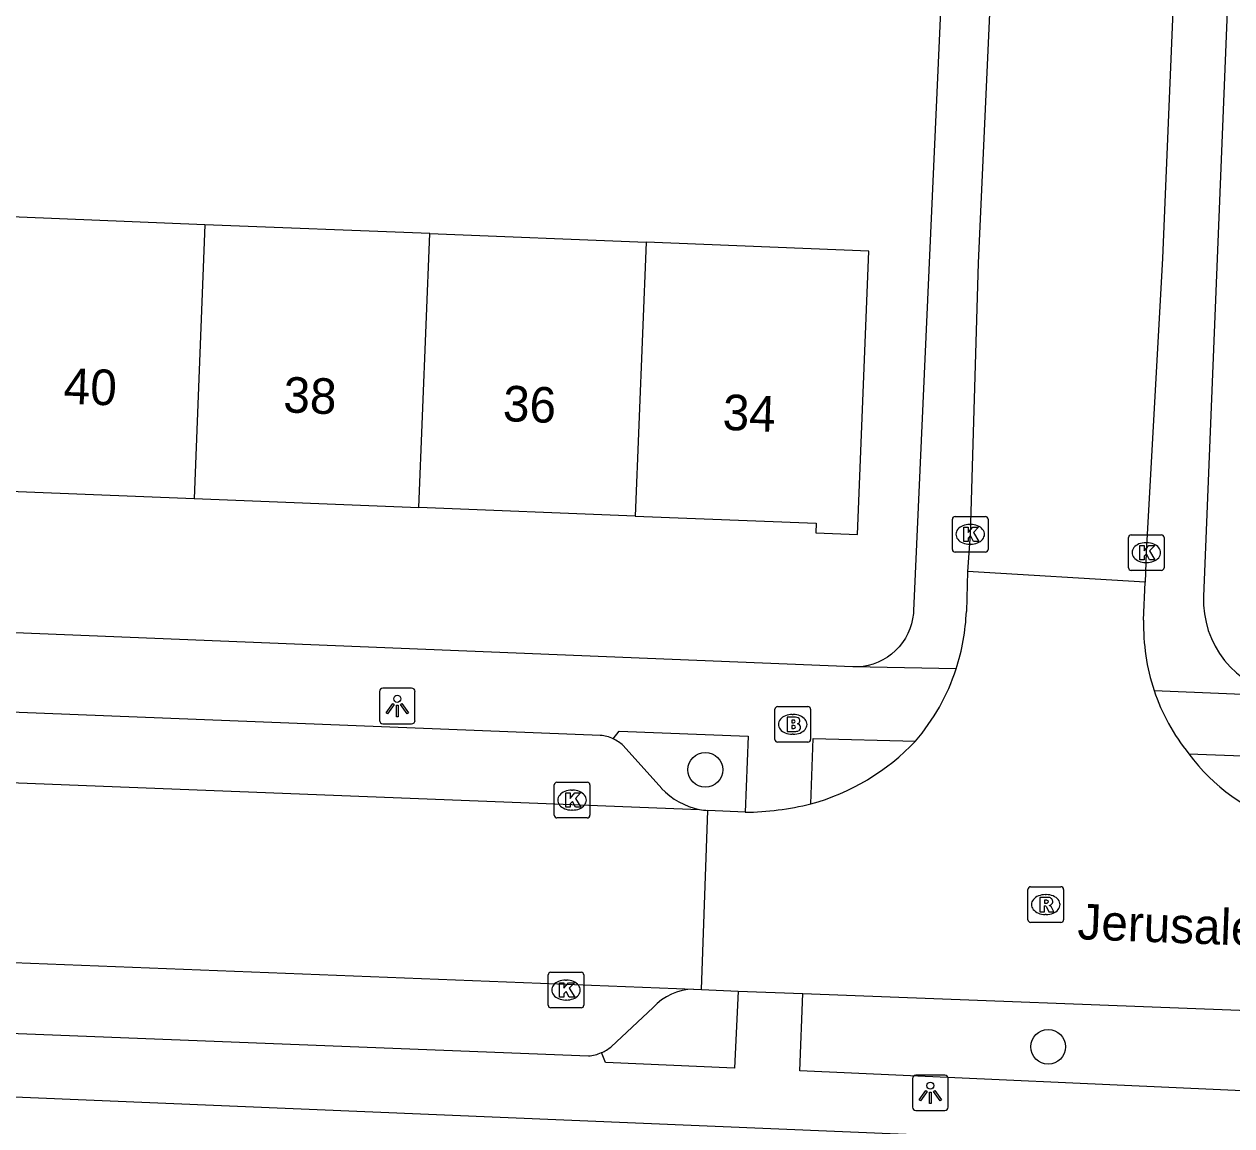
# Model space of a CAD drawing. Extents: x 161355 to 162026, y 386504 to 387459.
# Drawn here: x 161596 to 161629.92, y 387282.97 to 387313.91 of the extents above; entities that cross this region are included whole.
import ezdxf

# ---------------------------------------------------------------- set-up
doc = ezdxf.new("R2010")
doc.units = 0
for name, color, linetype in [('IMGEO_Boom', 7, 'Continuous'), ('IMGEO_Brandkraan', 7, 'Continuous'), ('IMGEO_Kolk', 7, 'Continuous'), ('IMGEO_Lichtpunt', 7, 'Continuous'), ('IMGEO_Openbare_ruimte_label', 7, 'Continuous'), ('IMGEO_Pand', 7, 'Continuous'), ('IMGEO_Pand_nummerreeks', 7, 'Continuous'), ('IMGEO_Parkeervlak_open', 7, 'Continuous'), ('IMGEO_Rijbaan_lokaal_open', 7, 'Continuous'), ('IMGEO_Rioolput', 7, 'Continuous'), ('IMGEO_Voetpad_open', 7, 'Continuous')]:
    doc.layers.add(name, color=color, linetype=linetype)

msp = doc.modelspace()

# ---------------------------------------------------------------- linework, layer by layer
at = {"layer": 'IMGEO_Boom'}
for centre in [(161615.128, 387292.968), (161624.757, 387285.187)]:
    msp.add_circle(centre, 0.489, dxfattribs=at)
at = {"layer": 'IMGEO_Brandkraan'}
for p, q in [((161617.082, 387293.819), (161617.082, 387294.671)), ((161617.157, 387294.745), (161618.009, 387294.745)), ((161618.083, 387294.671), (161618.083, 387293.819)), ((161617.57, 387294.525), (161617.595, 387294.525)), ((161617.593, 387293.965), (161617.568, 387293.965)), ((161618.009, 387293.745), (161617.157, 387293.745))]:
    msp.add_line(p, q, dxfattribs=at)
for points in [[(161617.082, 387293.819), (161617.082, 387294.671)], [(161617.157, 387294.745), (161618.009, 387294.745)], [(161618.083, 387294.671), (161618.083, 387293.819)], [(161617.43, 387294.445), (161617.43, 387294.045), (161617.643, 387294.045)], [(161617.661, 387294.445), (161617.43, 387294.445)], [(161617.609, 387294.364), (161617.555, 387294.364), (161617.555, 387294.288)], [(161617.555, 387294.288), (161617.608, 387294.288)], [(161617.617, 387294.212), (161617.555, 387294.212), (161617.555, 387294.131)], [(161617.555, 387294.131), (161617.617, 387294.131)], [(161618.009, 387293.745), (161617.157, 387293.745)]]:
    msp.add_lwpolyline(points, dxfattribs=at)
for centre, radius, start, end in [((161617.159, 387294.669), 0.0765, 91.552, 178.448), ((161617.159, 387294.669), 0.0765, 91.552, 178.448), ((161618.007, 387294.669), 0.0765, 1.552, 88.448), ((161618.007, 387294.669), 0.0765, 1.552, 88.448), ((161617.61, 387294.326), 0.0379, 267.8285, 90.9355), ((161617.665, 387294.3), 0.145, 59.4692, 91.5367), ((161617.69, 387294.347), 0.0922, 285.5137, 58.1501), ((161617.695, 387294.155), 0.105, 301.3115, 78.989), ((161617.618, 387294.171), 0.0404, 269.8759, 90.5077), ((161617.649, 387294.296), 0.251, 268.6676, 293.5347), ((161617.159, 387293.821), 0.0765, 181.552, 268.448), ((161617.159, 387293.821), 0.0765, 181.552, 268.448), ((161618.007, 387293.821), 0.0765, 271.552, 358.448), ((161618.007, 387293.821), 0.0765, 271.552, 358.448)]:
    msp.add_arc(centre, radius, start, end, dxfattribs=at)
for centre, major_axis, ratio, start_param, end_param in [((161617.569, 387294.245), (-0.387, 0.002), 0.722429, 4.712389, 7.853982), ((161617.594, 387294.245), (-0.39, 0.002), 0.717154, 1.570796, 4.712389)]:
    msp.add_ellipse(centre, major_axis=major_axis, ratio=ratio, start_param=start_param, end_param=end_param, dxfattribs=at)
at = {"layer": 'IMGEO_Kolk'}
for p, q in [((161622.066, 387299.157), (161622.066, 387300.009)), ((161622.141, 387300.083), (161622.993, 387300.083)), ((161623.067, 387300.009), (161623.067, 387299.157)), ((161622.554, 387299.863), (161622.579, 387299.863)), ((161627.012, 387298.643), (161627.012, 387299.495)), ((161627.087, 387299.569), (161627.939, 387299.569)), ((161627.5, 387299.349), (161627.525, 387299.349)), ((161628.013, 387299.495), (161628.013, 387298.643)), ((161622.993, 387299.083), (161622.141, 387299.083)), ((161622.577, 387299.303), (161622.552, 387299.303)), ((161627.523, 387298.789), (161627.498, 387298.789)), ((161627.939, 387298.569), (161627.087, 387298.569)), ((161610.885, 387291.691), (161610.885, 387292.543)), ((161610.96, 387292.617), (161611.812, 387292.617)), ((161611.886, 387292.543), (161611.886, 387291.691)), ((161611.373, 387292.397), (161611.398, 387292.397)), ((161611.812, 387291.617), (161610.96, 387291.617)), ((161611.396, 387291.837), (161611.371, 387291.837)), ((161610.713, 387286.355), (161610.713, 387287.207)), ((161610.788, 387287.281), (161611.64, 387287.281)), ((161611.714, 387287.207), (161611.714, 387286.355)), ((161611.201, 387287.061), (161611.226, 387287.061)), ((161611.224, 387286.501), (161611.199, 387286.501)), ((161611.64, 387286.281), (161610.788, 387286.281))]:
    msp.add_line(p, q, dxfattribs=at)
for points in [[(161622.066, 387299.157), (161622.066, 387300.009)], [(161622.141, 387300.083), (161622.993, 387300.083)], [(161623.067, 387300.009), (161623.067, 387299.157)], [(161622.387, 387299.783), (161622.51, 387299.783), (161622.51, 387299.632), (161622.64, 387299.783), (161622.804, 387299.783), (161622.658, 387299.632), (161622.811, 387299.383), (161622.659, 387299.383), (161622.574, 387299.547), (161622.51, 387299.48), (161622.51, 387299.383), (161622.387, 387299.383), (161622.387, 387299.783)], [(161627.012, 387298.643), (161627.012, 387299.495)], [(161627.087, 387299.569), (161627.939, 387299.569)], [(161628.013, 387299.495), (161628.013, 387298.643)], [(161622.993, 387299.083), (161622.141, 387299.083)], [(161627.333, 387299.269), (161627.456, 387299.269), (161627.456, 387299.118), (161627.586, 387299.269), (161627.75, 387299.269), (161627.604, 387299.118), (161627.757, 387298.869), (161627.605, 387298.869), (161627.52, 387299.033), (161627.456, 387298.966), (161627.456, 387298.869), (161627.333, 387298.869), (161627.333, 387299.269)], [(161627.939, 387298.569), (161627.087, 387298.569)], [(161610.885, 387291.691), (161610.885, 387292.543)], [(161610.96, 387292.617), (161611.812, 387292.617)], [(161611.886, 387292.543), (161611.886, 387291.691)], [(161611.206, 387292.317), (161611.329, 387292.317), (161611.329, 387292.166), (161611.459, 387292.317), (161611.623, 387292.317), (161611.477, 387292.166), (161611.63, 387291.917), (161611.478, 387291.917), (161611.393, 387292.081), (161611.329, 387292.014), (161611.329, 387291.917), (161611.206, 387291.917), (161611.206, 387292.317)], [(161611.812, 387291.617), (161610.96, 387291.617)], [(161610.713, 387286.355), (161610.713, 387287.207)], [(161610.788, 387287.281), (161611.64, 387287.281)], [(161611.714, 387287.207), (161611.714, 387286.355)], [(161611.034, 387286.981), (161611.157, 387286.981), (161611.157, 387286.83), (161611.287, 387286.981), (161611.451, 387286.981), (161611.305, 387286.83), (161611.458, 387286.581), (161611.306, 387286.581), (161611.221, 387286.745), (161611.157, 387286.678), (161611.157, 387286.581), (161611.034, 387286.581), (161611.034, 387286.981)], [(161611.64, 387286.281), (161610.788, 387286.281)]]:
    msp.add_lwpolyline(points, dxfattribs=at)
for centre, start, end in [((161622.143, 387300.007), 91.552, 178.448), ((161622.143, 387300.007), 91.552, 178.448), ((161622.991, 387300.007), 1.552, 88.448), ((161622.991, 387300.007), 1.552, 88.448), ((161627.089, 387299.493), 91.552, 178.448), ((161627.089, 387299.493), 91.552, 178.448), ((161627.937, 387299.493), 1.552, 88.448), ((161627.937, 387299.493), 1.552, 88.448), ((161622.143, 387299.159), 181.552, 268.448), ((161622.143, 387299.159), 181.552, 268.448), ((161622.991, 387299.159), 271.552, 358.448), ((161622.991, 387299.159), 271.552, 358.448), ((161627.089, 387298.645), 181.552, 268.448), ((161627.089, 387298.645), 181.552, 268.448), ((161627.937, 387298.645), 271.552, 358.448), ((161627.937, 387298.645), 271.552, 358.448), ((161610.962, 387292.541), 91.552, 178.448), ((161610.962, 387292.541), 91.552, 178.448), ((161611.81, 387292.541), 1.552, 88.448), ((161611.81, 387292.541), 1.552, 88.448), ((161610.962, 387291.693), 181.552, 268.448), ((161610.962, 387291.693), 181.552, 268.448), ((161611.81, 387291.693), 271.552, 358.448), ((161611.81, 387291.693), 271.552, 358.448), ((161610.79, 387287.205), 91.552, 178.448), ((161610.79, 387287.205), 91.552, 178.448), ((161611.638, 387287.205), 1.552, 88.448), ((161611.638, 387287.205), 1.552, 88.448), ((161610.79, 387286.357), 181.552, 268.448), ((161610.79, 387286.357), 181.552, 268.448), ((161611.638, 387286.357), 271.552, 358.448), ((161611.638, 387286.357), 271.552, 358.448)]:
    msp.add_arc(centre, 0.0765, start, end, dxfattribs=at)
for centre, major_axis, ratio, start_param, end_param in [((161622.553, 387299.583), (-0.387, 0.002), 0.722429, 4.712389, 7.853982), ((161622.578, 387299.583), (-0.39, 0.002), 0.717154, 1.570796, 4.712389), ((161627.499, 387299.069), (-0.387, 0.002), 0.722429, 4.712389, 7.853982), ((161627.524, 387299.069), (-0.39, 0.002), 0.717154, 1.570796, 4.712389), ((161611.372, 387292.117), (-0.387, 0.002), 0.722429, 4.712389, 7.853982), ((161611.397, 387292.117), (-0.39, 0.002), 0.717154, 1.570796, 4.712389), ((161611.2, 387286.781), (-0.387, 0.002), 0.722429, 4.712389, 7.853982), ((161611.225, 387286.781), (-0.39, 0.002), 0.717154, 1.570796, 4.712389)]:
    msp.add_ellipse(centre, major_axis=major_axis, ratio=ratio, start_param=start_param, end_param=end_param, dxfattribs=at)
at = {"layer": 'IMGEO_Lichtpunt'}
for p, q in [((161606.879, 387295.26), (161606.071, 387295.26)), ((161606.879, 387295.26), (161606.071, 387295.26)), ((161605.977, 387295.165), (161605.977, 387294.358)), ((161605.977, 387295.165), (161605.977, 387294.358)), ((161606.973, 387294.358), (161606.973, 387295.165)), ((161606.973, 387294.358), (161606.973, 387295.165)), ((161606.071, 387294.264), (161606.879, 387294.264)), ((161606.071, 387294.264), (161606.879, 387294.264)), ((161621.852, 387284.393), (161621.044, 387284.393)), ((161621.852, 387284.393), (161621.044, 387284.393)), ((161620.95, 387284.298), (161620.95, 387283.491)), ((161620.95, 387284.298), (161620.95, 387283.491)), ((161621.946, 387283.491), (161621.946, 387284.298)), ((161621.946, 387283.491), (161621.946, 387284.298)), ((161621.044, 387283.397), (161621.852, 387283.397)), ((161621.044, 387283.397), (161621.852, 387283.397))]:
    msp.add_line(p, q, dxfattribs=at)
for points in [[(161606.351, 387294.829), (161606.39, 387294.801), (161606.202, 387294.539), (161606.164, 387294.566), (161606.351, 387294.829)], [(161606.453, 387294.781), (161606.5, 387294.781), (161606.5, 387294.459), (161606.453, 387294.459), (161606.453, 387294.781)], [(161606.563, 387294.801), (161606.601, 387294.828), (161606.788, 387294.566), (161606.749, 387294.538), (161606.563, 387294.801)], [(161621.324, 387283.962), (161621.363, 387283.934), (161621.175, 387283.672), (161621.137, 387283.699), (161621.324, 387283.962)], [(161621.426, 387283.914), (161621.473, 387283.914), (161621.473, 387283.592), (161621.426, 387283.592), (161621.426, 387283.914)], [(161621.536, 387283.934), (161621.574, 387283.961), (161621.761, 387283.699), (161621.722, 387283.671), (161621.536, 387283.934)]]:
    msp.add_lwpolyline(points, dxfattribs=at)
for centre in [(161606.476, 387294.963), (161621.449, 387284.096)]:
    msp.add_circle(centre, 0.0994, dxfattribs=at)
for centre, start, end in [((161606.071, 387295.165), 90, 180), ((161606.071, 387295.165), 90, 180), ((161606.879, 387295.165), 0, 90), ((161606.879, 387295.165), 0, 90), ((161606.071, 387294.358), 180, 270), ((161606.071, 387294.358), 180, 270), ((161606.879, 387294.358), 270, 0), ((161606.879, 387294.358), 270, 360), ((161621.044, 387284.298), 90, 180), ((161621.044, 387284.298), 90, 180), ((161621.852, 387284.298), 0, 90), ((161621.852, 387284.298), 0, 90), ((161621.044, 387283.491), 180, 270), ((161621.044, 387283.491), 180, 270), ((161621.852, 387283.491), 270, 0), ((161621.852, 387283.491), 270, 360)]:
    msp.add_arc(centre, 0.0946, start, end, dxfattribs=at)
at = {"layer": 'IMGEO_Pand'}
for points in [[(161601.075, 387308.281), (161594.941, 387308.526)], [(161601.075, 387308.281), (161600.769, 387300.589)], [(161607.389, 387308.03), (161601.075, 387308.281)], [(161607.083, 387300.338), (161607.389, 387308.03)], [(161607.389, 387308.03), (161613.465, 387307.787)], [(161613.159, 387300.096), (161618.24, 387299.893), (161618.229, 387299.625), (161619.401, 387299.578), (161619.718, 387307.538), (161613.465, 387307.787)], [(161613.465, 387307.787), (161613.159, 387300.096)], [(161594.635, 387300.834), (161600.769, 387300.589)], [(161600.769, 387300.589), (161607.083, 387300.338)], [(161613.159, 387300.096), (161607.083, 387300.338)]]:
    msp.add_lwpolyline(points, dxfattribs=at)
at = {"layer": 'IMGEO_Parkeervlak_open'}
for points in [[(161613.902, 387292.447), (161612.818, 387293.647)], [(161612.487, 387285.189), (161613.66, 387286.289)]]:
    msp.add_lwpolyline(points, dxfattribs=at)
for centre, radius, start, end in [((161612.08, 387292.882), 1.063, 46.0001, 64.1558), ((161615.342, 387293.79), 1.97, 223.003, 258.8327), ((161614.844, 387285.197), 1.611, 91.7826, 137.3183), ((161611.733, 387286.13), 1.205, 293.3476, 308.702)]:
    msp.add_arc(centre, radius, start, end, dxfattribs=at)
at = {"layer": 'IMGEO_Rijbaan_lokaal_open'}
for points in [[(161633.556, 387346.338), (161631.402, 387346.446), (161631.242, 387346.447), (161631.083, 387346.433), (161630.926, 387346.406), (161630.772, 387346.364), (161630.623, 387346.309), (161630.478, 387346.241), (161630.341, 387346.16), (161630.211, 387346.067), (161630.09, 387345.963), (161629.979, 387345.849), (161629.878, 387345.725), (161629.789, 387345.593), (161629.712, 387345.453), (161629.648, 387345.307), (161629.598, 387345.156), (161629.561, 387345), (161629.537, 387344.843), (161629.53, 387344.736), (161627.971, 387307.342), (161627.513, 387299.069), (161627.477, 387298.242)], [(161623.359, 387319.788), (161622.795, 387307.197), (161622.567, 387299.583), (161622.494, 387298.537)], [(161622.494, 387298.537), (161622.459, 387297.418)], [(161627.477, 387298.242), (161622.494, 387298.537)], [(161627.438, 387297.174), (161627.477, 387298.242)], [(161573.595, 387293.475), (161614.961, 387291.858)], [(161615.019, 387286.798), (161615.199, 387291.826)], [(161616.245, 387291.776), (161615.199, 387291.826)], [(161573.251, 387288.44), (161614.794, 387286.807)], [(161614.794, 387286.807), (161615.019, 387286.798)], [(161615.019, 387286.798), (161616.05, 387286.748)], [(161616.05, 387286.748), (161617.866, 387286.683)], [(161617.866, 387286.683), (161631.115, 387286.177)]]:
    msp.add_lwpolyline(points, dxfattribs=at)
for centre, radius, start, end in [((161616.564, 387297.633), 5.899, 341.9316, 357.9149), ((161633.204, 387297.024), 5.768, 178.5084, 198.4339), ((161616.546, 387297.633), 5.916, 319.2946, 341.9792), ((161633.187, 387297.029), 5.753, 198.5388, 218.8802), ((161616.395, 387298.164), 6.384, 285.3854, 316.565), ((161633.135, 387296.696), 5.509, 216.5183, 251.9695), ((161615.314, 387293.583), 1.761, 258.4332, 266.2514), ((161616.126, 387300.133), 8.358, 270.8173, 283.5857)]:
    msp.add_arc(centre, radius, start, end, dxfattribs=at)
at = {"layer": 'IMGEO_Rioolput'}
for p, q in [((161624.189, 387288.757), (161624.189, 387289.609)), ((161624.264, 387289.683), (161625.116, 387289.683)), ((161625.19, 387289.609), (161625.19, 387288.757)), ((161624.677, 387289.463), (161624.702, 387289.463)), ((161624.7, 387288.903), (161624.675, 387288.903)), ((161625.116, 387288.683), (161624.264, 387288.683))]:
    msp.add_line(p, q, dxfattribs=at)
for points in [[(161624.189, 387288.757), (161624.189, 387289.609)], [(161624.264, 387289.683), (161625.116, 387289.683)], [(161625.19, 387289.609), (161625.19, 387288.757)], [(161624.778, 387289.381), (161624.526, 387289.383), (161624.526, 387288.983)], [(161624.526, 387288.983), (161624.65, 387288.983), (161624.65, 387289.145), (161624.661, 387289.145)], [(161624.704, 387289.302), (161624.65, 387289.302), (161624.65, 387289.221)], [(161624.65, 387289.221), (161624.702, 387289.221)], [(161624.708, 387289.116), (161624.779, 387288.983), (161624.919, 387288.983), (161624.854, 387289.109)], [(161625.116, 387288.683), (161624.264, 387288.683)]]:
    msp.add_lwpolyline(points, dxfattribs=at)
for centre, radius, start, end in [((161624.266, 387289.607), 0.0765, 91.552, 178.448), ((161624.266, 387289.607), 0.0765, 91.552, 178.448), ((161625.114, 387289.607), 0.0765, 1.552, 88.448), ((161625.114, 387289.607), 0.0765, 1.552, 88.448), ((161624.66, 387289.092), 0.0533, 26.0293, 88.6989), ((161624.686, 387289.41), 0.19, 274.7715, 282.9687), ((161624.71, 387289.206), 0.0964, 77.0061, 93.1865), ((161624.724, 387289.263), 0.0378, 276.6634, 79.6772), ((161624.777, 387289.271), 0.109, 350.3612, 89.416), ((161624.775, 387289.271), 0.112, 277.5842, 350.9817), ((161624.759, 387289.056), 0.108, 29.5134, 73.7905), ((161624.266, 387288.759), 0.0765, 181.552, 268.448), ((161624.266, 387288.759), 0.0765, 181.552, 268.448), ((161625.114, 387288.759), 0.0765, 271.552, 358.448), ((161625.114, 387288.759), 0.0765, 271.552, 358.448)]:
    msp.add_arc(centre, radius, start, end, dxfattribs=at)
for centre, major_axis, ratio, start_param, end_param in [((161624.676, 387289.183), (-0.387, 0.002), 0.722429, 4.712389, 7.853982), ((161624.701, 387289.183), (-0.39, 0.002), 0.717154, 1.570796, 4.712389)]:
    msp.add_ellipse(centre, major_axis=major_axis, ratio=ratio, start_param=start_param, end_param=end_param, dxfattribs=at)
at = {"layer": 'IMGEO_Voetpad_open'}
for points in [[(161621.926, 387318.66), (161620.975, 387297.434), (161620.97, 387297.358), (161620.95, 387297.212), (161620.918, 387297.068), (161620.873, 387296.928), (161620.815, 387296.793), (161620.746, 387296.663), (161620.665, 387296.54), (161620.573, 387296.424), (161620.472, 387296.317), (161620.361, 387296.22), (161620.243, 387296.133), (161620.116, 387296.057), (161619.984, 387295.992), (161619.846, 387295.94), (161619.705, 387295.9), (161619.56, 387295.873), (161619.413, 387295.859), (161619.266, 387295.858)], [(161629.952, 387318.458), (161629.122, 387297.833), (161629.123, 387297.592), (161629.146, 387297.352), (161629.19, 387297.114), (161629.255, 387296.882), (161629.341, 387296.657), (161629.446, 387296.44), (161629.57, 387296.233), (161629.713, 387296.038), (161629.872, 387295.857), (161630.047, 387295.691), (161630.235, 387295.54), (161630.437, 387295.408), (161630.649, 387295.294), (161630.871, 387295.199), (161631.101, 387295.125), (161631.336, 387295.071), (161631.575, 387295.039)], [(161619.266, 387295.858), (161569.9, 387297.865), (161569.791, 387297.861), (161569.658, 387297.867)], [(161622.172, 387295.803), (161619.266, 387295.858)], [(161612.179, 387293.935), (161576.68, 387295.332)], [(161627.732, 387295.2), (161631.575, 387295.039)], [(161612.543, 387293.839), (161612.707, 387294.054), (161616.332, 387293.911), (161616.245, 387291.776)], [(161618.089, 387292.009), (161618.159, 387293.847), (161621.031, 387293.775)], [(161628.708, 387293.418), (161631.456, 387293.31), (161631.43, 387291.458)], [(161616.05, 387286.748), (161615.949, 387284.584), (161612.326, 387284.742), (161612.211, 387285.023)], [(161631.115, 387286.177), (161631.046, 387283.917), (161617.782, 387284.512), (161617.866, 387286.683)], [(161623.949, 387282.537), (161622.786, 387282.637), (161550.326, 387285.67), (161532.862, 387286.146)], [(161576.226, 387286.33), (161611.843, 387284.932)]]:
    msp.add_lwpolyline(points, dxfattribs=at)
for centre, radius, start, end in [((161612.104, 387292.914), 1.023, 64.6272, 85.8237), ((161611.742, 387286.13), 1.202, 274.8181, 292.9611)]:
    msp.add_arc(centre, radius, start, end, dxfattribs=at)

# ---------------------------------------------------------------- texts
at = {"layer": 'IMGEO_Openbare_ruimte_label'}
msp.add_text('Jerusalemlaan', height=1, rotation=357.8216, dxfattribs=at).set_placement((161625.569, 387288.211))
at = {"layer": 'IMGEO_Pand_nummerreeks'}
for s, p in [('40', (161597.092, 387303.258)), ('38', (161603.263, 387303.012)), ('36', (161609.43, 387302.766)), ('34', (161615.601, 387302.52))]:
    msp.add_text(s, height=1, rotation=357.7176, dxfattribs=at).set_placement(p)

doc.saveas('drawing.dxf')
